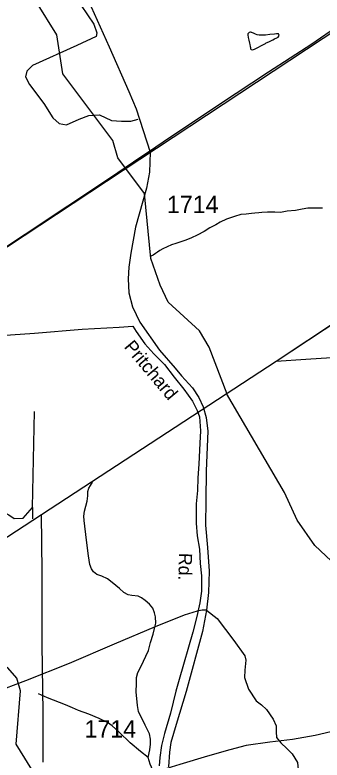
# Model space of a CAD drawing. Extents: x 2169602 to 2449496, y 721995 to 810662.
# Drawn here: x 2407898 to 2410109, y 778076 to 783443 of the extents above; entities that cross this region are included whole.
import ezdxf

# ---------------------------------------------------------------- set-up
doc = ezdxf.new("R2010")
doc.units = 0
doc.layers.add('Default', color=7, linetype='Continuous')

msp = doc.modelspace()

# ---------------------------------------------------------------- linework, layer by layer
at = {"layer": 'Default'}
for q in [(2408039.9, 780586.3), (2408024.7, 779813.6)]:
    msp.add_line((2408024.7, 779895.1), q, dxfattribs=at)
for points in [[(2404733.3, 777630.1), (2405147.7, 777901.7), (2405686.5, 778256.1), (2406217, 778608.9), (2406723.1, 778942.9), (2406763.5, 778969.7), (2406882.8, 779048.4), (2407298.2, 779322.5), (2407781.8, 779645.4), (2408089.5, 779845.1), (2409777.7, 780948.3), (2417318.1, 785926.9), (2418416.8, 786689.4), (2419197, 787197.8), (2419206.4, 787204.1), (2419600.8, 787465.3), (2419633.6, 787486.8), (2420385.7, 787984.7)], [(2404733.3, 777630.1), (2405147.7, 777901.7), (2405686.5, 778256.1), (2406217, 778608.9), (2406723.1, 778942.9), (2406763.5, 778969.7), (2406882.8, 779048.4), (2407298.2, 779322.5), (2407781.8, 779645.4), (2408089.5, 779845.1), (2409777.7, 780948.3), (2417318.1, 785926.9), (2418416.8, 786689.4), (2419197, 787197.8), (2419206.4, 787204.1), (2419600.8, 787465.3), (2419633.6, 787486.8), (2420385.7, 787984.7)], [(2401717.4, 777743), (2402131.8, 778014.6), (2402670.7, 778368.9), (2403201.2, 778721.7), (2403707.3, 779055.8), (2403747.6, 779082.6), (2403867, 779161.3), (2404282.4, 779435.4), (2404765.9, 779758.2), (2405073.7, 779957.9), (2406761.9, 781061.2), (2414302.3, 786039.7)], [(2401717.4, 777743), (2402131.8, 778014.6), (2402670.7, 778368.9), (2403201.2, 778721.7), (2403707.3, 779055.8), (2403747.6, 779082.6), (2403867, 779161.3), (2404282.4, 779435.4), (2404765.9, 779758.2), (2405073.7, 779957.9), (2406761.9, 781061.2), (2414302.3, 786039.7)], [(2406772.1, 785626.3), (2406862, 785456.7), (2406952, 785320.6), (2407067.1, 785167.7), (2407157.1, 785060.9), (2407484.6, 784719.5), (2407637.4, 784564.6), (2407800.7, 784365.6), (2408218.2, 783844.1), (2408391.9, 783601.2), (2408446.3, 783500.7), (2408577.1, 783211.7), (2408717.3, 782891.2), (2408771.7, 782765.6), (2408871.5, 782454)], [(2408284, 783646.9), (2408466.7, 783376.6), (2408487.1, 783313), (2408482, 783287.5), (2408344.6, 783221.4), (2408024.1, 783078.8), (2407983.4, 783038.1), (2407973.2, 782997.4), (2408003.7, 782941.4), (2408105.5, 782803.9), (2408171.6, 782702.1), (2408217.4, 782661.4), (2408268.3, 782651.2), (2408359.9, 782691.9), (2408431.1, 782717.4), (2408507.4, 782722.5), (2408593.9, 782681.7), (2408665.2, 782676.6), (2408731.3, 782676.6), (2408784.6, 782692.1)], [(2408875.7, 781688.7), (2408830.8, 782155.4), (2408637.6, 782412), (2408603.8, 782537.3), (2408242.7, 783017.1), (2408199.7, 783300.1), (2408054, 783534.1)], [(2403747.6, 779082.6), (2403867, 779161.3), (2404282.4, 779435.5), (2404765.9, 779758.3), (2405073.7, 779957.9), (2406761.9, 781061.2), (2408578.5, 782265.8), (2408804.4, 782420.9), (2408860.2, 782457.4), (2408966.2, 782528.4), (2409371.8, 782798.5), (2409722.7, 783031.9), (2410035.6, 783234.1), (2410230.6, 783368)], [(2409707.2, 783240.9), (2409725, 783248.7), (2409740.8, 783256.9), (2409755, 783262.8), (2409766.7, 783269.2), (2409782.9, 783277.3), (2409792.9, 783283.1), (2409796.8, 783289), (2409798.9, 783293.2), (2409800.7, 783297.3), (2409798.9, 783301.3), (2409794.8, 783305.1), (2409786.6, 783307.2), (2409780.8, 783307.2), (2409766.7, 783304.9), (2409732.4, 783300.8), (2409702.9, 783296.7), (2409676.4, 783296.6), (2409657, 783296.3), (2409642.8, 783298.4), (2409630.7, 783304.3), (2409620.7, 783308.3), (2409604.5, 783316), (2409600.8, 783316.2), (2409594.6, 783317.9), (2409590.9, 783318.1), (2409585, 783316.1), (2409578.8, 783311.8), (2409574.7, 783305.9), (2409574.7, 783299.8), (2409576.8, 783280), (2409580.7, 783260), (2409587.2, 783240), (2409589.3, 783229.9), (2409590.9, 783214.2), (2409593.4, 783208.2), (2409593.4, 783198), (2409599.5, 783192.2), (2409609.4, 783192), (2409623.7, 783196.3), (2409647.1, 783206.6), (2409673.2, 783222.5), (2409701.5, 783236.5), (2409707.2, 783240.9)], [(2408871.5, 782454), (2408866.9, 782310.2), (2408846.2, 782195.3), (2408764.9, 781914), (2408731.3, 781726.8), (2408717.8, 781624.9), (2408712.6, 781541), (2408717.8, 781441.6), (2408744.2, 781340.9), (2408797.2, 781229.9), (2408939.1, 781028.6), (2409052.1, 780899.5), (2409097.5, 780843.5), (2409176, 780756.3), (2409221.1, 780687.9), (2409252.1, 780619.5), (2409274.7, 780543.3), (2409287.6, 780444), (2409275.3, 780160), (2409272.1, 779944.5), (2409268.9, 779766.4), (2409283.7, 779606.3), (2409295.3, 779436), (2409292.1, 779283.7), (2409277.3, 779154.6), (2409248.4, 779002.3), (2409129.8, 778570), (2409059.4, 778332.9), (2409019.9, 778202), (2409010, 778132.8), (2409003.9, 778026.6)], [(2403566.9, 776855.2), (2403666.2, 776923.2), (2403824.3, 777026.3), (2403907.9, 777080.7), (2404157.3, 777247.3), (2404471.4, 777452.3), (2404666, 777582.9), (2404733.3, 777630.2), (2404742.5, 777636.8), (2405147.7, 777901.7), (2405686.5, 778256.1), (2406217, 778608.9), (2406723.1, 778943), (2406763.5, 778969.8), (2406882.8, 779048.5), (2407298.2, 779322.6), (2407781.8, 779645.4), (2408089.5, 779845.1), (2409777.7, 780948.3), (2411594.3, 782153)], [(2410111.8, 782051.3), (2410051.7, 782051), (2410005.8, 782050.7), (2409965.8, 782042.5), (2409917.6, 782034.4), (2409857.5, 782028), (2409809.9, 782019.8), (2409769.7, 782021.4), (2409748, 782021.5), (2409716, 782021), (2409676.2, 782019), (2409653.9, 782017.1), (2409624.2, 782014.7), (2409600, 782012.6), (2409561.8, 782008.3), (2409523.7, 782004.3), (2409478, 781989.7), (2409422.2, 781971.4), (2409374.4, 781949.4), (2409344.7, 781931.2), (2409301, 781909), (2409259.2, 781882.5), (2409208.9, 781856.4), (2409168.9, 781836.1), (2409129.4, 781820.1), (2409099, 781809.7), (2409057.2, 781795.4), (2409025.2, 781787.2), (2408963.7, 781757.2), (2408941.7, 781745.1), (2408925.5, 781734.9), (2408909.8, 781724.7), (2408893.8, 781712.6), (2408875.9, 781704.7)], [(2409424.9, 780711.3), (2409295.7, 781050.3), (2409227.8, 781166.5), (2409001.6, 781374.5), (2408942.8, 781497.1), (2408875.7, 781688.7)], [(2407724.7, 781127.6), (2408038.9, 781150.4), (2408382.2, 781179.1), (2408647.7, 781192.8), (2408747.4, 781200.7), (2408771.9, 781161.4), (2408834.2, 781072.9), (2408896.9, 781000.6), (2408973.9, 780923.9), (2409045.2, 780834.2), (2409113.2, 780746.2), (2409176.4, 780661), (2409210.9, 780593.1), (2409226.7, 780548.4), (2409234.4, 780447.1), (2409228.2, 780358.6), (2409222.4, 780208), (2409214.9, 780108.1), (2409211.2, 780017.8)], [(2407724.7, 781127.6), (2408038.9, 781150.4), (2408382.2, 781179.1), (2408647.7, 781192.8), (2408747.4, 781200.7), (2408771.9, 781161.4), (2408834.2, 781072.9), (2408896.9, 781000.6), (2408973.9, 780923.9), (2409045.2, 780834.2), (2409113.2, 780746.2), (2409176.4, 780661), (2409210.9, 780593.1), (2409226.7, 780548.4), (2409234.4, 780447.1), (2409228.2, 780358.6), (2409222.4, 780208), (2409214.9, 780108.1), (2409211.2, 780017.8)], [(2408100.5, 778060.2), (2408101, 778422), (2408093, 778907.9), (2408093, 779434.5), (2408089.5, 779845.1), (2409777.7, 780948.4), (2409991.2, 780964.1), (2410326.5, 780984.8)], [(2408100.5, 778060.2), (2408101, 778422), (2408093, 778907.9), (2408093, 779434.5), (2408089.5, 779845.1), (2409777.7, 780948.4), (2409991.2, 780964.1), (2410326.5, 780984.8)], [(2408257.8, 776467.9), (2408207.8, 776573.9), (2408213.8, 776892), (2408246.8, 777048.7), (2408236.7, 777317.9), (2408049.7, 777958.1), (2407906.8, 778190.7), (2407937.8, 778573.8), (2407912.8, 778666.2), (2407845.7, 778739.8), (2407594.7, 778869.5), (2407325.9, 779317.8), (2407274.9, 779476.3), (2407199.8, 779586.1), (2407040.9, 779733.7), (2406914.8, 779916.7), (2406821.9, 780115.4), (2406406.3, 780828.8)], [(2411273.7, 776355.1), (2411223.6, 776461.1), (2411229.6, 776779.1), (2411262.6, 776935.9), (2411252.5, 777205.1), (2411065.5, 777845.3), (2410922.6, 778077.9), (2410953.6, 778461), (2410928.6, 778553.4), (2410861.5, 778626.9), (2410610.6, 778756.7), (2410341.7, 779205), (2410290.7, 779363.5), (2410215.6, 779473.3), (2410056.7, 779620.8), (2409930.6, 779803.9), (2409837.7, 780002.5), (2409422.1, 780716)], [(2408856.8, 778093.2), (2408868.4, 778148.7), (2408873.6, 778190), (2408873.6, 778227.4), (2408867.1, 778264.8), (2408836.1, 778328.1), (2408787.7, 778426.1), (2408781.3, 778468.7), (2408771, 778566.8), (2408772.3, 778626.2), (2408774.2, 778671.4), (2408783.2, 778706.2), (2408806.5, 778752.7), (2408841.3, 778823.7), (2408859.4, 778865), (2408873.6, 778923), (2408892.3, 778982.4), (2408902.6, 779022.4), (2408911.6, 779062.4), (2408910.4, 779107.6), (2408903.9, 779137.3), (2408891, 779170.8), (2408867.8, 779197.9), (2408835.5, 779225), (2408809, 779244.4), (2408784.5, 779256), (2408740.6, 779259.9), (2408713.5, 779266.3), (2408682.6, 779283.1), (2408650.3, 779311.5), (2408598.7, 779355.4), (2408565.1, 779381.2), (2408523.8, 779399.3), (2408487.7, 779412.2), (2408463.8, 779431.6), (2408448.3, 779453.5), (2408436.7, 779483.2), (2408427.7, 779547.7), (2408413.5, 779658.7), (2408397.3, 779802), (2408394.7, 779831.6), (2408399.9, 779867.8), (2408417.3, 779940.1), (2408422.5, 779978.8), (2408423.8, 780009.8), (2408430.2, 780034.3), (2408441.9, 780053.6), (2408455.4, 780077.4)], [(2409211.2, 780017.8), (2409201.7, 779920.4), (2409201.9, 779880.4), (2409202.4, 779781.3), (2409208.7, 779689.9), (2409225.9, 779594.6), (2409231.7, 779491.8), (2409241.2, 779403.8), (2409242.2, 779300.9), (2409240.9, 779292.4), (2409228.7, 779208.3), (2409207.7, 779108.9), (2409177.7, 778996.4), (2409081.2, 778655.4), (2409056.9, 778572.4), (2409017.4, 778413.6), (2408975.2, 778268.1), (2408953.9, 778180.9), (2408941.2, 778094.4), (2408935.7, 778034.6)], [(2409211.2, 780017.8), (2409201.7, 779920.4), (2409201.9, 779880.4), (2409202.4, 779781.3), (2409208.7, 779689.9), (2409225.9, 779594.6), (2409231.7, 779491.8), (2409241.2, 779403.8), (2409242.2, 779300.9), (2409240.9, 779292.4), (2409228.7, 779208.3), (2409207.7, 779108.9), (2409177.7, 778996.4), (2409081.2, 778655.4), (2409056.9, 778572.4), (2409017.4, 778413.6), (2408975.2, 778268.1), (2408953.9, 778180.9), (2408941.2, 778094.4), (2408935.7, 778034.6)], [(2407717.3, 779868.6), (2407804.6, 779868.6), (2407853.9, 779842), (2407891.9, 779815.4), (2407956.4, 779819.2), (2408024.7, 779895.1)], [(2409277.3, 779154.6), (2409246.3, 779155.9), (2409210.2, 779148.2), (2409116, 779118.5), (2408908.2, 779035.9), (2408612, 778910.7), (2408288.7, 778771.3), (2407974.4, 778647.4), (2407744, 778560.9), (2407547.2, 778492.5), (2407476.2, 778471.9), (2407340.7, 778435.7), (2407044.5, 778364.7), (2406881.2, 778337.6), (2406717.3, 778318.3), (2406546.9, 778292.5), (2406430.1, 778262.8), (2406267.5, 778217.6), (2406068.8, 778155.7), (2405881, 778100.2)], [(2409277.3, 779154.6), (2409353.4, 779096.1), (2409474.4, 778938), (2409553.4, 778826.9), (2409560.8, 778794.8), (2409553.4, 778723.2), (2409550.9, 778671.3), (2409580.6, 778587.3), (2409634.9, 778503.3), (2409672, 778473.7), (2409709, 778439.1), (2409755.9, 778370), (2409778.2, 778323), (2409778.2, 778278.6), (2409780.6, 778239.1), (2409812.8, 778199.5), (2409854.7, 778160), (2409894.3, 778120.5), (2409932.5, 778058.7), (2409937.5, 778006.9), (2409927.6, 777947.6)], [(2412293.1, 779041.8), (2412262.1, 779043.1), (2412226, 779035.3), (2412131.8, 779005.6), (2411924, 778923), (2411627.8, 778797.8), (2411304.5, 778658.5), (2410990.2, 778534.6), (2410759.8, 778448.1), (2410563, 778379.7), (2410492, 778359), (2410356.5, 778322.9), (2410060.3, 778251.9), (2409897, 778224.8), (2409733.1, 778205.4), (2409562.8, 778179.6), (2409446, 778150), (2409283.3, 778104.8), (2409084.6, 778042.8), (2408896.8, 777987.3)], [(2408856.8, 778093.2), (2408802.6, 778138.3), (2408727.7, 778199), (2408649, 778276.4), (2408597.4, 778321.6), (2408563.2, 778346.1), (2408503.8, 778374.5), (2408430.2, 778405.5), (2408355.4, 778432.6), (2408312.8, 778453.2), (2408261.2, 778473.9), (2408132.7, 778522.9), (2408066.9, 778552.6)], [(2408896.8, 777987.3), (2408871, 778046.7), (2408856.8, 778093.2)]]:
    msp.add_lwpolyline(points, dxfattribs=at)
msp.add_circle((2414740.2, 788381.5), 5000, dxfattribs=at)

# ---------------------------------------------------------------- texts
for p in [(2408991.7, 782015), (2408398.7, 778238.1)]:
    msp.add_text('1714', height=125, dxfattribs=at).set_placement(p)
for s, rotation, p in [('Pritchard', 309.9399, (2408678.9, 781049.9)), ('Rd.', 268.6199, (2409079.3, 779568.4))]:
    msp.add_text(s, height=95, rotation=rotation, dxfattribs=at).set_placement(p)

doc.saveas('drawing.dxf')
